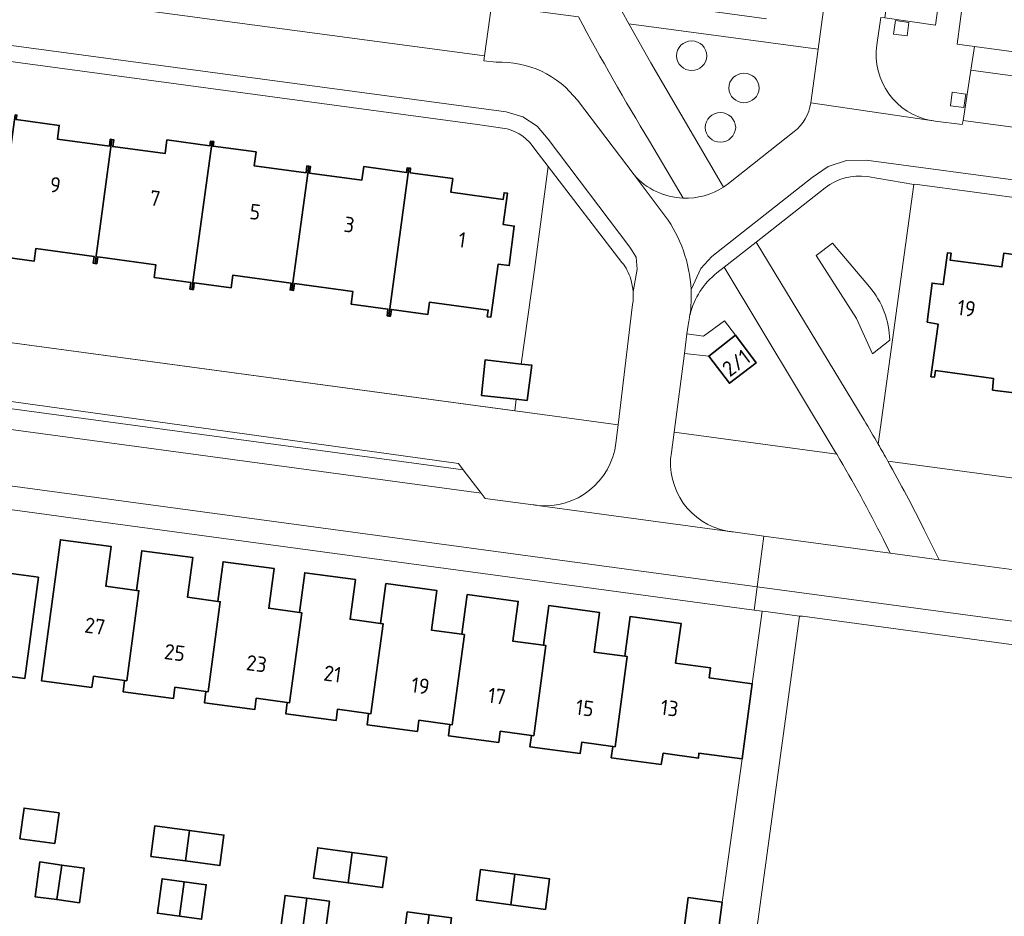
# Model space of a CAD drawing. Extents: x 150256 to 156914, y 461459 to 469481.
# Tile 568 of 656: x 154482 to 154569, y 467836 to 467914. Entities that reach past the tile are written whole.
import ezdxf
from ezdxf.enums import TextEntityAlignment as Align

# ---------------------------------------------------------------- set-up
doc = ezdxf.new("R2010")
doc.units = 0
doc.header["$LTSCALE"] = 0.75
for name, color, linetype, lineweight in [('B-RO-GR-BEPLANTING_CULTUUR_BODEMBEDEKKER-GV', 251, 'CONTINUOUS', 18), ('B-RO-GR-BEPLANTING_CULTUUR_HEESTERS-GV', 251, 'CONTINUOUS', 18), ('B-RO-GR-GROENVOORZIENING-GV', 251, 'CONTINUOUS', 18), ('B-RO-IE-TERREINAFSCHEIDING_KUNSTMATIG_HEKWERK-G', 251, 'IE-TERREINAFSCHEIDING-KUNSTMATIG', 18), ('B-RO-OG-BEBOUWING-GV', 6, 'CONTINUOUS', 35), ('B-RO-OG-BEBOUWING-T18', 1, 'CONTINUOUS', 18), ('B-RO-OG-TERREIN_CULTUURSCHEIDING-GV', 251, 'CONTINUOUS', 18), ('B-RO-VH-VERHARDING_BETONSTRAATSTEEN-GV', 251, 'CONTINUOUS', 18), ('B-RO-VH-VERHARDING_TEGEL-GV', 251, 'CONTINUOUS', 18)]:
    doc.layers.add(name, color=color, linetype=linetype, lineweight=lineweight)
doc.styles.add('NLCS-ISO-M200-T18', font='NLCS-ISO.ttf', dxfattribs={"height": 360})
doc.linetypes.add('IE-TERREINAFSCHEIDING-KUNSTMATIG', pattern='A,4,[82,NLCS.SHX,S=0.75,R=90,X=0,Y=0],4,-2', length=10)

msp = doc.modelspace()

# ---------------------------------------------------------------- linework, layer by layer
at = {"layer": 'B-RO-GR-BEPLANTING_CULTUUR_BODEMBEDEKKER-GV'}
for points in [[(154535.012, 467893.033), (154528.534, 467901.43), (154527.348, 467892.414), (154526.184, 467884.129), (154527.127, 467884.023), (154526.692, 467880.948), (154525.751, 467881.049)], [(154535.012, 467893.033), (154528.534, 467901.43), (154527.348, 467892.414), (154526.184, 467884.129), (154527.127, 467884.023), (154526.692, 467880.948), (154525.751, 467881.049)], [(154525.751, 467881.049), (154525.609, 467880.038), (154526.727, 467879.887), (154534.672, 467878.813), (154535.947, 467889.35)], [(154525.751, 467881.049), (154525.609, 467880.038), (154526.727, 467879.887), (154534.672, 467878.813), (154535.947, 467889.35)]]:
    msp.add_lwpolyline(points, dxfattribs=at)
for points in [[(154535.474, 467892.333, 0.05489), (154535.012, 467893.033)], [(154535.474, 467892.333, 0.05489), (154535.012, 467893.033)], [(154535.784, 467891.555, 0.05366), (154535.474, 467892.333)], [(154535.784, 467891.555, 0.05366), (154535.474, 467892.333)], [(154535.979, 467890.461, 0.052077), (154535.784, 467891.555)], [(154535.979, 467890.461, 0.052077), (154535.784, 467891.555)], [(154535.947, 467889.35, 0.052188), (154535.979, 467890.461)], [(154535.947, 467889.35, 0.052188), (154535.979, 467890.461)]]:
    msp.add_lwpolyline(points, format="xyb", dxfattribs=at)
at = {"layer": 'B-RO-GR-BEPLANTING_CULTUUR_HEESTERS-GV'}
for points in [[(154531.194, 467914.532), (154523.581, 467915.521), (154522.977, 467911.114), (154522.918, 467910.68), (154523.998, 467910.561)], [(154531.194, 467914.532), (154523.581, 467915.521), (154522.977, 467911.114), (154522.918, 467910.68), (154523.998, 467910.561)], [(154531.101, 467907.224), (154536.068, 467900.689)], [(154531.101, 467907.224), (154536.068, 467900.689)], [(154540.369, 467898.657), (154537.427, 467903.638)], [(154540.369, 467898.657), (154537.427, 467903.638)]]:
    msp.add_lwpolyline(points, dxfattribs=at)
for points in [[(154537.427, 467903.638, -0.012916), (154531.194, 467914.532)], [(154537.427, 467903.638, -0.012916), (154531.194, 467914.532)], [(154542.455, 467911.106, 0.980963), (154539.776, 467911.106)], [(154542.455, 467911.106, 0.980963), (154539.776, 467911.106)], [(154539.776, 467911.106, 0.952594), (154542.455, 467911.106)], [(154539.776, 467911.106, 0.952594), (154542.455, 467911.106)], [(154523.998, 467910.561, -0.245397), (154531.101, 467907.224)], [(154523.998, 467910.561, -0.245397), (154531.101, 467907.224)], [(154547.04, 467908.285, 0.980963), (154544.361, 467908.285)], [(154547.04, 467908.285, 0.980963), (154544.361, 467908.285)], [(154544.361, 467908.285, 0.952594), (154547.04, 467908.285)], [(154544.361, 467908.285, 0.952594), (154547.04, 467908.285)], [(154544.972, 467904.835, 0.98171), (154542.293, 467904.835)], [(154544.972, 467904.835, 0.98171), (154542.293, 467904.835)], [(154542.293, 467904.835, 0.951848), (154544.972, 467904.835)], [(154542.293, 467904.835, 0.951848), (154544.972, 467904.835)], [(154536.068, 467900.689, 0.206035), (154540.369, 467898.657)], [(154536.068, 467900.689, 0.206035), (154540.369, 467898.657)]]:
    msp.add_lwpolyline(points, format="xyb", dxfattribs=at)
at = {"layer": 'B-RO-GR-GROENVOORZIENING-GV'}
for points in [[(154558.804, 467913.017), (154559.993, 467912.855), (154560.153, 467914.046), (154558.964, 467914.205)], [(154558.804, 467913.017), (154559.993, 467912.855), (154560.153, 467914.046), (154558.964, 467914.205)], [(154563.783, 467906.743), (154564.972, 467906.581), (154565.132, 467907.772), (154563.943, 467907.931)], [(154563.783, 467906.743), (154564.972, 467906.581), (154565.132, 467907.772), (154563.943, 467907.931)]]:
    msp.add_lwpolyline(points, close=True, dxfattribs=at)
at = {"layer": 'B-RO-IE-TERREINAFSCHEIDING_KUNSTMATIG_HEKWERK-G'}
for points in [[(154560.582, 467899.85), (154557.46, 467877.113)], [(154560.582, 467899.85), (154557.46, 467877.113)], [(154449.585, 467890.313), (154526.727, 467879.887)], [(154449.585, 467890.313), (154526.727, 467879.887)]]:
    msp.add_lwpolyline(points, dxfattribs=at)
at = {"layer": 'B-RO-OG-BEBOUWING-GV'}
for points in [[(154481.851, 467905.949), (154480.053, 467892.996), (154480.207, 467892.975), (154480.287, 467893.569), (154483.498, 467893.136), (154483.647, 467894.236), (154488.77, 467893.544), (154488.689, 467892.949), (154488.841, 467892.929), (154490.329, 467903.786), (154490.18, 467903.806), (154490.1, 467903.211), (154485.541, 467903.827), (154485.703, 467905.026), (154481.947, 467905.533), (154482.001, 467905.929)], [(154481.851, 467905.949), (154480.053, 467892.996), (154480.207, 467892.975), (154480.287, 467893.569), (154483.498, 467893.136), (154483.647, 467894.236), (154488.77, 467893.544), (154488.689, 467892.949), (154488.841, 467892.929), (154490.329, 467903.786), (154490.18, 467903.806), (154490.1, 467903.211), (154485.541, 467903.827), (154485.703, 467905.026), (154481.947, 467905.533), (154482.001, 467905.929)], [(154497.311, 467890.665), (154499.094, 467903.621), (154498.946, 467903.641), (154498.893, 467903.245), (154495.147, 467903.751), (154494.985, 467902.551), (154490.397, 467903.171), (154490.478, 467903.766), (154490.329, 467903.786), (154488.841, 467892.929), (154488.996, 467892.908), (154489.077, 467893.504), (154494.181, 467892.813), (154494.032, 467891.713), (154497.243, 467891.28), (154497.162, 467890.685)], [(154497.311, 467890.665), (154499.094, 467903.621), (154498.946, 467903.641), (154498.893, 467903.245), (154495.147, 467903.751), (154494.985, 467902.551), (154490.397, 467903.171), (154490.478, 467903.766), (154490.329, 467903.786), (154488.841, 467892.929), (154488.996, 467892.908), (154489.077, 467893.504), (154494.181, 467892.813), (154494.032, 467891.713), (154497.243, 467891.28), (154497.162, 467890.685)], [(154506.085, 467890.599), (154507.562, 467901.458), (154507.413, 467901.479), (154507.333, 467900.884), (154502.784, 467901.498), (154502.946, 467902.697), (154499.19, 467903.206), (154499.243, 467903.601), (154499.094, 467903.621), (154497.311, 467890.665), (154497.459, 467890.645), (154497.54, 467891.24), (154500.761, 467890.804), (154500.909, 467891.905), (154506.013, 467891.215), (154505.933, 467890.62)], [(154506.085, 467890.599), (154507.562, 467901.458), (154507.413, 467901.479), (154507.333, 467900.884), (154502.784, 467901.498), (154502.946, 467902.697), (154499.19, 467903.206), (154499.243, 467903.601), (154499.094, 467903.621), (154497.311, 467890.665), (154497.459, 467890.645), (154497.54, 467891.24), (154500.761, 467890.804), (154500.909, 467891.905), (154506.013, 467891.215), (154505.933, 467890.62)], [(154507.562, 467901.458), (154506.085, 467890.599), (154506.24, 467890.578), (154506.32, 467891.174), (154511.424, 467890.484), (154511.276, 467889.385), (154514.506, 467888.947), (154514.426, 467888.353), (154514.575, 467888.333), (154516.347, 467901.291), (154516.199, 467901.311), (154516.146, 467900.915), (154512.38, 467901.423), (154512.218, 467900.224), (154507.63, 467900.844), (154507.71, 467901.438)], [(154507.562, 467901.458), (154506.085, 467890.599), (154506.24, 467890.578), (154506.32, 467891.174), (154511.424, 467890.484), (154511.276, 467889.385), (154514.506, 467888.947), (154514.426, 467888.353), (154514.575, 467888.333), (154516.347, 467901.291), (154516.199, 467901.311), (154516.146, 467900.915), (154512.38, 467901.423), (154512.218, 467900.224), (154507.63, 467900.844), (154507.71, 467901.438)], [(154514.575, 467888.333), (154514.723, 467888.313), (154514.804, 467888.909), (154518.008, 467888.478), (154518.16, 467889.557), (154523.293, 467888.856), (154523.211, 467888.272), (154523.508, 467888.23), (154524.159, 467892.862), (154525.13, 467892.745), (154525.578, 467896.207), (154524.604, 467896.341), (154524.972, 467899.091), (154524.675, 467899.131), (154524.595, 467898.536), (154520.018, 467899.176), (154520.179, 467900.371), (154516.443, 467900.875), (154516.496, 467901.271), (154516.347, 467901.291)], [(154514.575, 467888.333), (154514.723, 467888.313), (154514.804, 467888.909), (154518.008, 467888.478), (154518.16, 467889.557), (154523.293, 467888.856), (154523.211, 467888.272), (154523.508, 467888.23), (154524.159, 467892.862), (154525.13, 467892.745), (154525.578, 467896.207), (154524.604, 467896.341), (154524.972, 467899.091), (154524.675, 467899.131), (154524.595, 467898.536), (154520.018, 467899.176), (154520.179, 467900.371), (154516.443, 467900.875), (154516.496, 467901.271), (154516.347, 467901.291)], [(154570.802, 467881.422), (154571.8, 467888.849), (154572.399, 467893.302), (154568.455, 467893.832), (154568.298, 467892.626), (154563.762, 467893.236), (154563.842, 467893.831), (154563.535, 467893.872), (154563.162, 467891.091), (154562.174, 467891.223), (154561.76, 467887.796), (154562.699, 467887.629), (154562.08, 467883.008), (154562.387, 467882.967), (154562.465, 467883.549), (154567.554, 467882.867), (154567.481, 467881.853)], [(154570.802, 467881.422), (154571.8, 467888.849), (154572.399, 467893.302), (154568.455, 467893.832), (154568.298, 467892.626), (154563.762, 467893.236), (154563.842, 467893.831), (154563.535, 467893.872), (154563.162, 467891.091), (154562.174, 467891.223), (154561.76, 467887.796), (154562.699, 467887.629), (154562.08, 467883.008), (154562.387, 467882.967), (154562.465, 467883.549), (154567.554, 467882.867), (154567.481, 467881.853)], [(154544.971, 467886.651), (154542.614, 467884.805), (154544.419, 467882.447), (154546.765, 467884.22)], [(154544.971, 467886.651), (154542.614, 467884.805), (154544.419, 467882.447), (154546.765, 467884.22)], [(154525.751, 467881.049), (154526.692, 467880.948), (154527.127, 467884.023), (154526.184, 467884.129), (154523.019, 467884.483), (154522.694, 467881.375)], [(154525.751, 467881.049), (154526.692, 467880.948), (154527.127, 467884.023), (154526.184, 467884.129), (154523.019, 467884.483), (154522.694, 467881.375)], [(154483.88, 467865.462), (154480.818, 467865.875), (154481.287, 467869.352), (154476.034, 467870.06), (154476.071, 467867.006), (154476.272, 467867.008), (154476.387, 467858.405), (154478.893, 467858.06), (154478.767, 467857.127), (154482.686, 467856.598)], [(154483.88, 467865.462), (154480.818, 467865.875), (154481.287, 467869.352), (154476.034, 467870.06), (154476.071, 467867.006), (154476.272, 467867.008), (154476.387, 467858.405), (154478.893, 467858.06), (154478.767, 467857.127), (154482.686, 467856.598)], [(154492.472, 467864.303), (154489.797, 467864.664), (154490.266, 467868.142), (154485.816, 467868.742), (154484.152, 467856.399), (154488.562, 467855.804), (154488.694, 467856.785), (154491.429, 467856.416), (154491.627, 467856.389), (154492.69, 467864.274)], [(154492.472, 467864.303), (154489.797, 467864.664), (154490.266, 467868.142), (154485.816, 467868.742), (154484.152, 467856.399), (154488.562, 467855.804), (154488.694, 467856.785), (154491.429, 467856.416), (154491.627, 467856.389), (154492.69, 467864.274)], [(154499.598, 467863.343), (154496.952, 467863.7), (154497.421, 467867.177), (154492.941, 467867.781), (154492.472, 467864.303), (154492.69, 467864.274), (154491.627, 467856.389), (154491.429, 467856.416), (154491.297, 467855.435), (154495.707, 467854.839), (154495.839, 467855.82), (154498.555, 467855.453), (154498.753, 467855.426), (154499.816, 467863.314)], [(154499.598, 467863.343), (154496.952, 467863.7), (154497.421, 467867.177), (154492.941, 467867.781), (154492.472, 467864.303), (154492.69, 467864.274), (154491.627, 467856.389), (154491.429, 467856.416), (154491.297, 467855.435), (154495.707, 467854.839), (154495.839, 467855.82), (154498.555, 467855.453), (154498.753, 467855.426), (154499.816, 467863.314)], [(154505.69, 467854.489), (154505.889, 467854.462), (154506.959, 467862.351), (154506.743, 467862.38), (154504.058, 467862.742), (154504.528, 467866.219), (154500.067, 467866.82), (154499.598, 467863.343), (154499.816, 467863.314), (154498.753, 467855.426), (154498.555, 467855.453), (154498.423, 467854.472), (154502.833, 467853.876), (154502.965, 467854.857)], [(154505.69, 467854.489), (154505.889, 467854.462), (154506.959, 467862.351), (154506.743, 467862.38), (154504.058, 467862.742), (154504.528, 467866.219), (154500.067, 467866.82), (154499.598, 467863.343), (154499.816, 467863.314), (154498.753, 467855.426), (154498.555, 467855.453), (154498.423, 467854.472), (154502.833, 467853.876), (154502.965, 467854.857)], [(154506.743, 467862.38), (154506.959, 467862.351), (154505.889, 467854.462), (154505.69, 467854.489), (154505.558, 467853.508), (154509.968, 467852.913), (154510.1, 467853.894), (154512.815, 467853.527), (154513.013, 467853.5), (154514.077, 467861.392), (154513.859, 467861.421), (154511.193, 467861.78), (154511.662, 467865.257), (154507.212, 467865.857)], [(154506.743, 467862.38), (154506.959, 467862.351), (154505.889, 467854.462), (154505.69, 467854.489), (154505.558, 467853.508), (154509.968, 467852.913), (154510.1, 467853.894), (154512.815, 467853.527), (154513.013, 467853.5), (154514.077, 467861.392), (154513.859, 467861.421), (154511.193, 467861.78), (154511.662, 467865.257), (154507.212, 467865.857)], [(154519.941, 467852.564), (154520.138, 467852.537), (154521.202, 467860.432), (154520.984, 467860.461), (154518.328, 467860.819), (154518.797, 467864.295), (154514.328, 467864.898), (154513.859, 467861.421), (154514.077, 467861.392), (154513.013, 467853.5), (154512.815, 467853.527), (154512.683, 467852.546), (154517.093, 467851.95), (154517.225, 467852.931)], [(154519.941, 467852.564), (154520.138, 467852.537), (154521.202, 467860.432), (154520.984, 467860.461), (154518.328, 467860.819), (154518.797, 467864.295), (154514.328, 467864.898), (154513.859, 467861.421), (154514.077, 467861.392), (154513.013, 467853.5), (154512.815, 467853.527), (154512.683, 467852.546), (154517.093, 467851.95), (154517.225, 467852.931)], [(154520.984, 467860.461), (154521.202, 467860.432), (154520.138, 467852.537), (154519.941, 467852.564), (154519.808, 467851.583), (154524.219, 467850.988), (154524.351, 467851.969), (154527.076, 467851.6), (154527.275, 467851.573), (154528.345, 467859.469), (154528.13, 467859.498), (154525.454, 467859.858), (154525.924, 467863.336), (154521.453, 467863.938)], [(154520.984, 467860.461), (154521.202, 467860.432), (154520.138, 467852.537), (154519.941, 467852.564), (154519.808, 467851.583), (154524.219, 467850.988), (154524.351, 467851.969), (154527.076, 467851.6), (154527.275, 467851.573), (154528.345, 467859.469), (154528.13, 467859.498), (154525.454, 467859.858), (154525.924, 467863.336), (154521.453, 467863.938)], [(154534.201, 467850.637), (154534.4, 467850.61), (154535.47, 467858.509), (154535.256, 467858.538), (154532.57, 467858.9), (154533.039, 467862.379), (154528.599, 467862.976), (154528.13, 467859.498), (154528.345, 467859.469), (154527.275, 467851.573), (154527.076, 467851.6), (154526.944, 467850.62), (154531.355, 467850.024), (154531.486, 467851.005)], [(154534.201, 467850.637), (154534.4, 467850.61), (154535.47, 467858.509), (154535.256, 467858.538), (154532.57, 467858.9), (154533.039, 467862.379), (154528.599, 467862.976), (154528.13, 467859.498), (154528.345, 467859.469), (154527.275, 467851.573), (154527.076, 467851.6), (154526.944, 467850.62), (154531.355, 467850.024), (154531.486, 467851.005)], [(154535.256, 467858.538), (154535.47, 467858.509), (154534.4, 467850.61), (154534.201, 467850.637), (154534.069, 467849.657), (154538.452, 467849.065), (154538.616, 467850.041), (154541.728, 467849.624), (154541.746, 467850.064), (154545.528, 467849.545), (154546.431, 467856.133), (154542.649, 467856.652), (154542.767, 467857.524), (154539.714, 467857.937), (154540.184, 467861.416), (154535.725, 467862.017)], [(154535.256, 467858.538), (154535.47, 467858.509), (154534.4, 467850.61), (154534.201, 467850.637), (154534.069, 467849.657), (154538.452, 467849.065), (154538.616, 467850.041), (154541.728, 467849.624), (154541.746, 467850.064), (154545.528, 467849.545), (154546.431, 467856.133), (154542.649, 467856.652), (154542.767, 467857.524), (154539.714, 467857.937), (154540.184, 467861.416), (154535.725, 467862.017)], [(154482.247, 467842.565), (154485.309, 467842.153), (154485.688, 467844.826), (154482.626, 467845.238)], [(154482.247, 467842.565), (154485.309, 467842.153), (154485.688, 467844.826), (154482.626, 467845.238)], [(154496.757, 467840.611), (154497.117, 467843.287), (154494.094, 467843.694), (154493.733, 467841.018)], [(154496.757, 467840.611), (154497.117, 467843.287), (154494.094, 467843.694), (154493.733, 467841.018)], [(154496.757, 467840.611), (154499.778, 467840.204), (154500.139, 467842.88), (154497.117, 467843.287)], [(154496.757, 467840.611), (154499.778, 467840.204), (154500.139, 467842.88), (154497.117, 467843.287)], [(154511.377, 467841.366), (154508.355, 467841.773), (154507.994, 467839.097), (154511.031, 467838.688)], [(154511.377, 467841.366), (154508.355, 467841.773), (154507.994, 467839.097), (154511.031, 467838.688)], [(154511.031, 467838.688), (154514.04, 467838.283), (154514.401, 467840.959), (154511.377, 467841.366)], [(154511.031, 467838.688), (154514.04, 467838.283), (154514.401, 467840.959), (154511.377, 467841.366)], [(154485.496, 467837.226), (154485.932, 467840.253), (154483.996, 467840.522), (154483.584, 467837.484)], [(154485.496, 467837.226), (154485.932, 467840.253), (154483.996, 467840.522), (154483.584, 467837.484)], [(154485.932, 467840.253), (154485.496, 467837.226), (154487.469, 467836.959), (154487.877, 467839.982)], [(154485.932, 467840.253), (154485.496, 467837.226), (154487.469, 467836.959), (154487.877, 467839.982)], [(154496.651, 467838.797), (154494.715, 467839.059), (154494.307, 467836.036), (154496.248, 467835.774)], [(154496.651, 467838.797), (154494.715, 467839.059), (154494.307, 467836.036), (154496.248, 467835.774)], [(154525.268, 467836.772), (154525.631, 467839.447), (154522.617, 467839.853), (154522.256, 467837.177)], [(154525.268, 467836.772), (154525.631, 467839.447), (154522.617, 467839.853), (154522.256, 467837.177)], [(154525.631, 467839.447), (154525.268, 467836.772), (154528.302, 467836.363), (154528.663, 467839.039)], [(154525.631, 467839.447), (154525.268, 467836.772), (154528.302, 467836.363), (154528.663, 467839.039)], [(154496.651, 467838.797), (154496.248, 467835.774), (154498.182, 467835.512), (154498.59, 467838.535)], [(154496.651, 467838.797), (154496.248, 467835.774), (154498.182, 467835.512), (154498.59, 467838.535)], [(154506.991, 467834.322), (154507.399, 467837.345), (154505.497, 467837.602), (154505.089, 467834.579)], [(154506.991, 467834.322), (154507.399, 467837.345), (154505.497, 467837.602), (154505.089, 467834.579)], [(154507.399, 467837.345), (154506.991, 467834.322), (154508.964, 467834.056), (154509.372, 467837.079)], [(154507.399, 467837.345), (154506.991, 467834.322), (154508.964, 467834.056), (154509.372, 467837.079)], [(154543.784, 467837.002), (154540.801, 467837.404), (154540.451, 467834.727), (154543.434, 467834.325)], [(154543.784, 467837.002), (154540.801, 467837.404), (154540.451, 467834.727), (154543.434, 467834.325)], [(154518.114, 467835.898), (154516.2, 467836.157), (154515.792, 467833.134), (154517.698, 467832.876)], [(154518.114, 467835.898), (154516.2, 467836.157), (154515.792, 467833.134), (154517.698, 467832.876)], [(154517.698, 467832.876), (154519.676, 467832.609), (154520.084, 467835.632), (154518.114, 467835.898)], [(154517.698, 467832.876), (154519.676, 467832.609), (154520.084, 467835.632), (154518.114, 467835.898)]]:
    msp.add_lwpolyline(points, close=True, dxfattribs=at)
at = {"layer": 'B-RO-OG-TERREIN_CULTUURSCHEIDING-GV'}
for points in [[(154535.611, 467913.915), (154537.552, 467910.503), (154543.897, 467899.622)], [(154551.547, 467907), (154552.186, 467911.714), (154535.611, 467913.915)], [(154535.611, 467913.915), (154537.552, 467910.503), (154543.897, 467899.622)], [(154551.547, 467907), (154552.186, 467911.714), (154535.611, 467913.915)], [(154544.346, 467899.945), (154550.1, 467904.494)], [(154544.346, 467899.945), (154550.1, 467904.494)], [(154560.582, 467899.85), (154556.478, 467900.547)], [(154560.582, 467899.85), (154556.478, 467900.547)], [(154552.825, 467899.568), (154546.771, 467894.812), (154556.224, 467879.211)], [(154552.825, 467899.568), (154546.771, 467894.812), (154556.224, 467879.211)], [(154557.46, 467877.113), (154560.582, 467899.85)], [(154557.46, 467877.113), (154560.582, 467899.85)], [(154558.476, 467886.205), (154556.961, 467885.023), (154555.545, 467888.111), (154552.023, 467893.618), (154553.447, 467894.725), (154556.699, 467890.883)], [(154556.699, 467890.883), (154553.447, 467894.725), (154552.023, 467893.618), (154555.545, 467888.111), (154556.961, 467885.023), (154558.476, 467886.205)], [(154558.476, 467886.205), (154556.961, 467885.023), (154555.545, 467888.111), (154552.023, 467893.618), (154553.447, 467894.725), (154556.699, 467890.883)], [(154556.699, 467890.883), (154553.447, 467894.725), (154552.023, 467893.618), (154555.545, 467888.111), (154556.961, 467885.023), (154558.476, 467886.205)], [(154540.807, 467887.543), (154540.707, 467886.781), (154542.147, 467886.579), (154543.999, 467887.911), (154544.971, 467886.651), (154546.765, 467884.22), (154544.419, 467882.447), (154542.614, 467884.805), (154540.478, 467885.043), (154539.57, 467878.148), (154553.823, 467876.227), (154553.693, 467876.444), (154543.955, 467892.6)], [(154540.807, 467887.543), (154540.707, 467886.781), (154542.147, 467886.579), (154543.999, 467887.911), (154544.971, 467886.651), (154546.765, 467884.22), (154544.419, 467882.447), (154542.614, 467884.805), (154540.478, 467885.043), (154539.57, 467878.148), (154553.823, 467876.227), (154553.693, 467876.444), (154543.955, 467892.6)], [(154543.955, 467892.6), (154543.324, 467892.104)], [(154543.955, 467892.6), (154543.324, 467892.104)], [(154534.478, 467877.211), (154534.672, 467878.813), (154526.727, 467879.887), (154525.609, 467880.038), (154449.585, 467890.313), (154457.604, 467881.177), (154465.256, 467880.142), (154465.636, 467880.091), (154466.125, 467880.466), (154468.153, 467882.021), (154469.015, 467882.582), (154520.68, 467875.421), (154521.109, 467874.863)], [(154534.478, 467877.211), (154534.672, 467878.813), (154526.727, 467879.887), (154525.609, 467880.038), (154449.585, 467890.313), (154457.604, 467881.177), (154465.256, 467880.142), (154465.636, 467880.091), (154466.125, 467880.466), (154468.153, 467882.021), (154469.015, 467882.582), (154520.68, 467875.421), (154521.109, 467874.863)], [(154540.974, 467888.47), (154540.967, 467888.428), (154540.94, 467888.27), (154540.936, 467888.243), (154540.931, 467888.217), (154540.927, 467888.19)], [(154540.974, 467888.47), (154540.967, 467888.428), (154540.94, 467888.27), (154540.936, 467888.243), (154540.931, 467888.217), (154540.927, 467888.19)], [(154553.823, 467876.227), (154539.57, 467878.148), (154539.339, 467876.394)], [(154553.823, 467876.227), (154539.57, 467878.148), (154539.339, 467876.394)], [(154655.889, 467860.376), (154656.196, 467862.621), (154655.781, 467862.68), (154651.365, 467863.31), (154650.696, 467863.396), (154650.623, 467863.178), (154558.309, 467875.622)], [(154655.889, 467860.376), (154656.196, 467862.621), (154655.781, 467862.68), (154651.365, 467863.31), (154650.696, 467863.396), (154650.623, 467863.178), (154558.309, 467875.622)], [(154521.109, 467874.863), (154522.675, 467872.825), (154523.028, 467872.365), (154527.217, 467871.805)], [(154521.109, 467874.863), (154522.675, 467872.825), (154523.028, 467872.365), (154527.217, 467871.805)], [(154544.226, 467869.498), (154544.291, 467869.489)], [(154544.226, 467869.498), (154544.291, 467869.489)], [(154544.764, 467869.423), (154547.433, 467869.062), (154558.505, 467867.567), (154557.889, 467868.819)], [(154544.764, 467869.423), (154547.433, 467869.062), (154558.505, 467867.567), (154557.889, 467868.819)], [(154561.498, 467869.609), (154562.788, 467866.989), (154570.699, 467865.921)], [(154561.498, 467869.609), (154562.788, 467866.989), (154570.699, 467865.921)]]:
    msp.add_lwpolyline(points, dxfattribs=at)
for points in [[(154539.776, 467911.106, -0.980963), (154542.455, 467911.106)], [(154539.776, 467911.106, -0.980963), (154542.455, 467911.106)], [(154542.455, 467911.106, -0.952594), (154539.776, 467911.106)], [(154542.455, 467911.106, -0.952594), (154539.776, 467911.106)], [(154544.361, 467908.285, -0.980963), (154547.04, 467908.285)], [(154544.361, 467908.285, -0.980963), (154547.04, 467908.285)], [(154547.04, 467908.285, -0.952594), (154544.361, 467908.285)], [(154547.04, 467908.285, -0.952594), (154544.361, 467908.285)], [(154550.1, 467904.494, 0.197557), (154551.547, 467907)], [(154550.1, 467904.494, 0.197557), (154551.547, 467907)], [(154542.293, 467904.835, -0.98171), (154544.972, 467904.835)], [(154542.293, 467904.835, -0.98171), (154544.972, 467904.835)], [(154544.972, 467904.835, -0.951848), (154542.293, 467904.835)], [(154544.972, 467904.835, -0.951848), (154542.293, 467904.835)], [(154556.478, 467900.547, 0.205055), (154552.825, 467899.568)], [(154556.478, 467900.547, 0.205055), (154552.825, 467899.568)], [(154543.897, 467899.622, 0.023535), (154544.346, 467899.945)], [(154543.897, 467899.622, 0.023535), (154544.346, 467899.945)], [(154543.324, 467892.104, 0.167161), (154540.974, 467888.47)], [(154543.324, 467892.104, 0.167161), (154540.974, 467888.47)], [(154556.699, 467890.883, -0.171581), (154558.476, 467886.205)], [(154558.476, 467886.205, 0.171581), (154556.699, 467890.883)], [(154556.699, 467890.883, -0.171581), (154558.476, 467886.205)], [(154558.476, 467886.205, 0.171581), (154556.699, 467890.883)], [(154540.927, 467888.19, -0.012231), (154540.807, 467887.543)], [(154540.927, 467888.19, -0.012231), (154540.807, 467887.543)], [(154556.224, 467879.211, -0.004789), (154557.46, 467877.113)], [(154556.224, 467879.211, -0.004789), (154557.46, 467877.113)], [(154527.617, 467871.749, 0.410058), (154534.478, 467877.211)], [(154527.617, 467871.749, 0.410058), (154534.478, 467877.211)], [(154539.339, 467876.394, 0.405917), (154544.226, 467869.498)], [(154539.339, 467876.394, 0.405917), (154544.226, 467869.498)], [(154557.889, 467868.819, 0.019172), (154553.823, 467876.227)], [(154557.889, 467868.819, 0.019172), (154553.823, 467876.227)], [(154558.309, 467875.622, -0.01216), (154561.498, 467869.609)], [(154558.309, 467875.622, -0.01216), (154561.498, 467869.609)], [(154527.217, 467871.805, 0.016774), (154527.617, 467871.749)], [(154527.217, 467871.805, 0.016774), (154527.617, 467871.749)], [(154544.291, 467869.489, 0.025175), (154544.764, 467869.423)], [(154544.291, 467869.489, 0.025175), (154544.764, 467869.423)]]:
    msp.add_lwpolyline(points, format="xyb", dxfattribs=at)
at = {"layer": 'B-RO-VH-VERHARDING_BETONSTRAATSTEEN-GV'}
for points in [[(154547.677, 467914.359), (154540.379, 467915.354), (154536.611, 467915.867), (154534.394, 467916.17), (154535.611, 467913.915), (154552.186, 467911.714), (154554.677, 467930.102), (154555.781, 467938.253), (154562.267, 467986.133), (154563.282, 467993.631), (154564.145, 468000), (154566.564, 468017.962)], [(154547.677, 467914.359), (154540.379, 467915.354), (154536.611, 467915.867), (154534.394, 467916.17), (154535.611, 467913.915), (154552.186, 467911.714), (154554.677, 467930.102), (154555.781, 467938.253), (154562.267, 467986.133), (154563.282, 467993.631), (154564.145, 468000), (154566.564, 468017.962)], [(154562.113, 467905.449), (154562.145, 467905.443), (154562.439, 467905.399), (154564.824, 467905.1), (154564.91, 467905.457), (154565.572, 467909.868), (154565.883, 467911.946), (154564.379, 467912.152), (154564.917, 467916.131), (154566.222, 467925.785), (154566.875, 467930.626), (154567.039, 467931.841), (154574.585, 467987.767), (154574.743, 467988.954), (154575.808, 467996.849), (154576.234, 468000), (154577.102, 468006.41), (154577.368, 468008.382), (154577.647, 468010.462), (154576.663, 468010.595)], [(154562.113, 467905.449), (154562.145, 467905.443), (154562.439, 467905.399), (154564.824, 467905.1), (154564.91, 467905.457), (154565.572, 467909.868), (154565.883, 467911.946), (154564.379, 467912.152), (154564.917, 467916.131), (154566.222, 467925.785), (154566.875, 467930.626), (154567.039, 467931.841), (154574.585, 467987.767), (154574.743, 467988.954), (154575.808, 467996.849), (154576.234, 468000), (154577.102, 468006.41), (154577.368, 468008.382), (154577.647, 468010.462), (154576.663, 468010.595)], [(154454.398, 467926.911), (154456.492, 467942.417), (154451.527, 467943.071), (154449.767, 467929.957), (154449.762, 467929.924), (154449.452, 467927.595), (154448.735, 467922.229), (154448.526, 467920.747), (154447.935, 467916.556), (154524.861, 467906.2), (154526.31, 467905.782), (154527.576, 467904.96), (154528.554, 467903.809), (154535.705, 467894.368), (154536.265, 467893.488), (154536.345, 467892.448), (154535.979, 467890.461)], [(154454.398, 467926.911), (154456.492, 467942.417), (154451.527, 467943.071), (154449.767, 467929.957), (154449.762, 467929.924), (154449.452, 467927.595), (154448.735, 467922.229), (154448.526, 467920.747), (154447.935, 467916.556), (154524.861, 467906.2), (154526.31, 467905.782), (154527.576, 467904.96), (154528.554, 467903.809), (154535.705, 467894.368), (154536.265, 467893.488), (154536.345, 467892.448), (154535.979, 467890.461)], [(154560.345, 467931.233), (154564.78, 467930.604), (154562.474, 467913.8), (154558.047, 467914.437), (154557.678, 467914.478), (154557.336, 467912.07)], [(154560.345, 467931.233), (154564.78, 467930.604), (154562.474, 467913.8), (154558.047, 467914.437), (154557.678, 467914.478), (154557.336, 467912.07)], [(154560.092, 467929.369), (154554.677, 467930.102), (154552.186, 467911.714), (154551.547, 467907), (154562.113, 467905.449)], [(154560.092, 467929.369), (154554.677, 467930.102), (154552.186, 467911.714), (154551.547, 467907), (154562.113, 467905.449)], [(154557.336, 467912.07), (154557.678, 467914.478), (154558.047, 467914.437), (154560.092, 467929.369)], [(154557.336, 467912.07), (154557.678, 467914.478), (154558.047, 467914.437), (154560.092, 467929.369)], [(154523.998, 467910.561), (154522.918, 467910.68), (154522.977, 467911.114), (154459.709, 467919.591), (154459.658, 467919.192)], [(154523.998, 467910.561), (154522.918, 467910.68), (154522.977, 467911.114), (154459.709, 467919.591), (154459.658, 467919.192)], [(154535.979, 467890.461), (154536.345, 467892.448), (154536.265, 467893.488), (154535.705, 467894.368), (154528.554, 467903.809), (154527.576, 467904.96), (154526.31, 467905.782), (154524.861, 467906.2), (154447.935, 467916.556), (154447.736, 467915.149), (154448.718, 467915.023), (154522.343, 467905.113), (154524.941, 467904.726)], [(154535.979, 467890.461), (154536.345, 467892.448), (154536.265, 467893.488), (154535.705, 467894.368), (154528.554, 467903.809), (154527.576, 467904.96), (154526.31, 467905.782), (154524.861, 467906.2), (154447.935, 467916.556), (154447.736, 467915.149), (154448.718, 467915.023), (154522.343, 467905.113), (154524.941, 467904.726)], [(154538.809, 467897.084), (154536.068, 467900.689), (154531.101, 467907.224)], [(154538.809, 467897.084), (154536.068, 467900.689), (154531.101, 467907.224)], [(154541.059, 467890.669), (154541.923, 467892.484), (154542.883, 467893.555), (154551.661, 467900.453), (154553.061, 467901.422), (154554.687, 467901.946), (154556.394, 467901.973), (154599.603, 467896.191), (154600.172, 467900.146), (154599.538, 467900.232), (154599.606, 467900.752), (154577.772, 467903.729), (154564.91, 467905.457), (154564.824, 467905.1), (154562.439, 467905.399), (154562.145, 467905.443), (154562.113, 467905.449), (154551.547, 467907)], [(154541.059, 467890.669), (154541.923, 467892.484), (154542.883, 467893.555), (154551.661, 467900.453), (154553.061, 467901.422), (154554.687, 467901.946), (154556.394, 467901.973), (154599.603, 467896.191), (154600.172, 467900.146), (154599.538, 467900.232), (154599.606, 467900.752), (154577.772, 467903.729), (154564.91, 467905.457), (154564.824, 467905.1), (154562.439, 467905.399), (154562.145, 467905.443), (154562.113, 467905.449), (154551.547, 467907)], [(154550.1, 467904.494), (154544.346, 467899.945)], [(154550.1, 467904.494), (154544.346, 467899.945)], [(154527.362, 467902.949), (154528.534, 467901.43), (154535.012, 467893.033)], [(154527.362, 467902.949), (154528.534, 467901.43), (154535.012, 467893.033)], [(154658.664, 467880.896), (154658.861, 467881.755), (154658.812, 467883.697), (154658.172, 467885.537), (154657.007, 467887.093), (154655.425, 467888.222), (154653.572, 467888.813), (154615.243, 467894.071), (154608.003, 467895.066), (154599.603, 467896.191), (154556.394, 467901.973), (154554.687, 467901.946), (154553.061, 467901.422), (154551.661, 467900.453), (154542.883, 467893.555), (154541.923, 467892.484), (154541.059, 467890.669)], [(154658.664, 467880.896), (154658.861, 467881.755), (154658.812, 467883.697), (154658.172, 467885.537), (154657.007, 467887.093), (154655.425, 467888.222), (154653.572, 467888.813), (154615.243, 467894.071), (154608.003, 467895.066), (154599.603, 467896.191), (154556.394, 467901.973), (154554.687, 467901.946), (154553.061, 467901.422), (154551.661, 467900.453), (154542.883, 467893.555), (154541.923, 467892.484), (154541.059, 467890.669)], [(154536.068, 467900.689), (154538.809, 467897.084)], [(154536.068, 467900.689), (154538.809, 467897.084)], [(154556.478, 467900.547), (154560.582, 467899.85)], [(154556.478, 467900.547), (154560.582, 467899.85)], [(154543.324, 467892.104), (154543.955, 467892.6), (154546.771, 467894.812), (154552.825, 467899.568)], [(154543.324, 467892.104), (154543.955, 467892.6), (154546.771, 467894.812), (154552.825, 467899.568)], [(154560.582, 467899.85), (154560.676, 467899.873), (154607.718, 467893.579), (154653.404, 467887.477)], [(154560.582, 467899.85), (154560.676, 467899.873), (154607.718, 467893.579), (154653.404, 467887.477)], [(154535.947, 467889.35), (154534.672, 467878.813), (154534.478, 467877.211)], [(154535.947, 467889.35), (154534.672, 467878.813), (154534.478, 467877.211)], [(154540.927, 467888.19), (154540.931, 467888.217), (154540.936, 467888.243), (154540.94, 467888.27), (154540.967, 467888.428)], [(154540.927, 467888.19), (154540.931, 467888.217), (154540.936, 467888.243), (154540.94, 467888.27), (154540.967, 467888.428)], [(154540.967, 467888.428), (154540.974, 467888.47)], [(154540.967, 467888.428), (154540.974, 467888.47)], [(154539.339, 467876.394), (154539.57, 467878.148), (154540.478, 467885.043), (154540.707, 467886.781), (154540.807, 467887.543)], [(154539.339, 467876.394), (154539.57, 467878.148), (154540.478, 467885.043), (154540.707, 467886.781), (154540.807, 467887.543)], [(154527.217, 467871.805), (154523.028, 467872.365), (154522.675, 467872.825), (154466.125, 467880.466), (154465.636, 467880.091), (154465.256, 467880.142), (154464.652, 467875.735)], [(154527.217, 467871.805), (154523.028, 467872.365), (154522.675, 467872.825), (154466.125, 467880.466), (154465.636, 467880.091), (154465.256, 467880.142), (154464.652, 467875.735)], [(154464.652, 467875.735), (154464.971, 467875.691), (154546.865, 467864.629), (154547.433, 467869.062), (154544.764, 467869.423)], [(154464.652, 467875.735), (154464.971, 467875.691), (154546.865, 467864.629), (154547.433, 467869.062), (154544.764, 467869.423)], [(154544.291, 467869.489), (154544.226, 467869.498), (154527.617, 467871.749)], [(154527.617, 467871.749), (154544.226, 467869.498)], [(154544.291, 467869.489), (154544.226, 467869.498), (154527.617, 467871.749)], [(154527.617, 467871.749), (154544.226, 467869.498)]]:
    msp.add_lwpolyline(points, dxfattribs=at)
for points in [[(154558.047, 467914.437), (154562.474, 467913.8), (154564.78, 467930.604), (154560.345, 467931.233), (154560.092, 467929.369)], [(154558.047, 467914.437), (154562.474, 467913.8), (154564.78, 467930.604), (154560.345, 467931.233), (154560.092, 467929.369)], [(154459.709, 467919.591), (154522.977, 467911.114), (154523.581, 467915.521), (154460.283, 467924.011)], [(154459.709, 467919.591), (154522.977, 467911.114), (154523.581, 467915.521), (154460.283, 467924.011)], [(154558.804, 467913.017), (154558.964, 467914.205), (154560.153, 467914.046), (154559.993, 467912.855)], [(154558.804, 467913.017), (154558.964, 467914.205), (154560.153, 467914.046), (154559.993, 467912.855)], [(154599.606, 467900.752), (154599.538, 467900.232), (154600.172, 467900.146), (154615.79, 467898.017), (154616.309, 467897.946), (154616.381, 467898.472), (154617.016, 467902.888), (154653.003, 467898.021), (154653.314, 467900.082), (154615.72, 467905.17), (154615.701, 467905.173), (154615.612, 467905.185), (154602.406, 467906.957), (154602.403, 467906.957), (154602.39, 467906.958), (154565.883, 467911.946), (154565.572, 467909.868), (154600.238, 467905.151)], [(154599.606, 467900.752), (154599.538, 467900.232), (154600.172, 467900.146), (154615.79, 467898.017), (154616.309, 467897.946), (154616.381, 467898.472), (154617.016, 467902.888), (154653.003, 467898.021), (154653.314, 467900.082), (154615.72, 467905.17), (154615.701, 467905.173), (154615.612, 467905.185), (154602.406, 467906.957), (154602.403, 467906.957), (154602.39, 467906.958), (154565.883, 467911.946), (154565.572, 467909.868), (154600.238, 467905.151)], [(154565.572, 467909.868), (154564.91, 467905.457), (154577.772, 467903.729), (154599.606, 467900.752), (154600.238, 467905.151)], [(154565.572, 467909.868), (154564.91, 467905.457), (154577.772, 467903.729), (154599.606, 467900.752), (154600.238, 467905.151)], [(154563.783, 467906.743), (154563.943, 467907.931), (154565.132, 467907.772), (154564.972, 467906.581)], [(154563.783, 467906.743), (154563.943, 467907.931), (154565.132, 467907.772), (154564.972, 467906.581)], [(154540.478, 467885.043), (154542.614, 467884.805), (154544.971, 467886.651), (154543.999, 467887.911), (154542.147, 467886.579), (154540.707, 467886.781)], [(154540.478, 467885.043), (154542.614, 467884.805), (154544.971, 467886.651), (154543.999, 467887.911), (154542.147, 467886.579), (154540.707, 467886.781)], [(154547.433, 467869.062), (154546.865, 467864.629), (154570.114, 467861.489), (154570.699, 467865.921), (154562.788, 467866.989), (154558.505, 467867.567)], [(154547.433, 467869.062), (154546.865, 467864.629), (154570.114, 467861.489), (154570.699, 467865.921), (154562.788, 467866.989), (154558.505, 467867.567)]]:
    msp.add_lwpolyline(points, close=True, dxfattribs=at)
for points in [[(154562.113, 467905.449, -0.403207), (154557.336, 467912.07)], [(154557.336, 467912.07, 0.403207), (154562.113, 467905.449)], [(154562.113, 467905.449, -0.403207), (154557.336, 467912.07)], [(154557.336, 467912.07, 0.403207), (154562.113, 467905.449)], [(154531.101, 467907.224, 0.245397), (154523.998, 467910.561)], [(154531.101, 467907.224, 0.245397), (154523.998, 467910.561)], [(154551.547, 467907, -0.197557), (154550.1, 467904.494)], [(154551.547, 467907, -0.197557), (154550.1, 467904.494)], [(154524.941, 467904.726, -0.193871), (154527.362, 467902.949)], [(154524.941, 467904.726, -0.193871), (154527.362, 467902.949)], [(154540.369, 467898.657, -0.206035), (154536.068, 467900.689)], [(154540.369, 467898.657, -0.206035), (154536.068, 467900.689)], [(154552.825, 467899.568, -0.205055), (154556.478, 467900.547)], [(154552.825, 467899.568, -0.205055), (154556.478, 467900.547)], [(154543.897, 467899.622, -0.156799), (154540.369, 467898.657)], [(154543.897, 467899.622, -0.156799), (154540.369, 467898.657)], [(154544.346, 467899.945, -0.023535), (154543.897, 467899.622)], [(154544.346, 467899.945, -0.023535), (154543.897, 467899.622)], [(154538.809, 467897.084, -0.14436), (154541.059, 467890.669)], [(154541.059, 467890.669, 0.14436), (154538.809, 467897.084)], [(154538.809, 467897.084, -0.14436), (154541.059, 467890.669)], [(154541.059, 467890.669, 0.14436), (154538.809, 467897.084)], [(154535.012, 467893.033, -0.05489), (154535.474, 467892.333)], [(154535.012, 467893.033, -0.05489), (154535.474, 467892.333)], [(154535.474, 467892.333, -0.05366), (154535.784, 467891.555)], [(154535.474, 467892.333, -0.05366), (154535.784, 467891.555)], [(154540.974, 467888.47, -0.167161), (154543.324, 467892.104)], [(154540.974, 467888.47, -0.167161), (154543.324, 467892.104)], [(154535.784, 467891.555, -0.052077), (154535.979, 467890.461)], [(154535.784, 467891.555, -0.052077), (154535.979, 467890.461)], [(154535.979, 467890.461, -0.052188), (154535.947, 467889.35)], [(154535.979, 467890.461, -0.052188), (154535.947, 467889.35)], [(154541.059, 467890.669, -0.046385), (154540.967, 467888.428)], [(154540.967, 467888.428, 0.046385), (154541.059, 467890.669)], [(154541.059, 467890.669, -0.046385), (154540.967, 467888.428)], [(154540.967, 467888.428, 0.046385), (154541.059, 467890.669)], [(154540.807, 467887.543, 0.012231), (154540.927, 467888.19)], [(154540.807, 467887.543, 0.012231), (154540.927, 467888.19)], [(154534.478, 467877.211, -0.410058), (154527.617, 467871.749)], [(154534.478, 467877.211, -0.410058), (154527.617, 467871.749)], [(154544.226, 467869.498, -0.405917), (154539.339, 467876.394)], [(154544.226, 467869.498, -0.405917), (154539.339, 467876.394)], [(154527.617, 467871.749, -0.016774), (154527.217, 467871.805)], [(154527.617, 467871.749, -0.016774), (154527.217, 467871.805)], [(154544.764, 467869.423, -0.025175), (154544.291, 467869.489)], [(154544.764, 467869.423, -0.025175), (154544.291, 467869.489)]]:
    msp.add_lwpolyline(points, format="xyb", dxfattribs=at)
at = {"layer": 'B-RO-VH-VERHARDING_TEGEL-GV'}
for points in [[(154543.897, 467899.622), (154537.552, 467910.503), (154535.611, 467913.915), (154534.394, 467916.17)], [(154543.897, 467899.622), (154537.552, 467910.503), (154535.611, 467913.915), (154534.394, 467916.17)], [(154537.427, 467903.638), (154540.369, 467898.657)], [(154537.427, 467903.638), (154540.369, 467898.657)], [(154556.224, 467879.211), (154546.771, 467894.812), (154543.955, 467892.6), (154553.693, 467876.444), (154553.823, 467876.227)], [(154556.224, 467879.211), (154546.771, 467894.812), (154543.955, 467892.6), (154553.693, 467876.444), (154553.823, 467876.227)], [(154557.889, 467868.819), (154558.505, 467867.567), (154562.788, 467866.989), (154561.498, 467869.609)], [(154557.889, 467868.819), (154558.505, 467867.567), (154562.788, 467866.989), (154561.498, 467869.609)]]:
    msp.add_lwpolyline(points, dxfattribs=at)
for points in [[(154531.194, 467914.532, 0.012916), (154537.427, 467903.638)], [(154531.194, 467914.532, 0.012916), (154537.427, 467903.638)], [(154540.369, 467898.657, 0.156799), (154543.897, 467899.622)], [(154540.369, 467898.657, 0.156799), (154543.897, 467899.622)], [(154557.46, 467877.113, 0.004789), (154556.224, 467879.211)], [(154557.46, 467877.113, 0.004789), (154556.224, 467879.211)], [(154558.309, 467875.622, 0.003398), (154557.46, 467877.113)], [(154558.309, 467875.622, 0.003398), (154557.46, 467877.113)], [(154553.823, 467876.227, -0.019172), (154557.889, 467868.819)], [(154553.823, 467876.227, -0.019172), (154557.889, 467868.819)], [(154561.498, 467869.609, 0.01216), (154558.309, 467875.622)], [(154561.498, 467869.609, 0.01216), (154558.309, 467875.622)]]:
    msp.add_lwpolyline(points, format="xyb", dxfattribs=at)
for points in [[(154468.153, 467882.021), (154521.109, 467874.863), (154520.68, 467875.421), (154469.015, 467882.582)], [(154468.153, 467882.021), (154521.109, 467874.863), (154520.68, 467875.421), (154469.015, 467882.582)], [(154522.675, 467872.825), (154521.109, 467874.863), (154468.153, 467882.021), (154466.125, 467880.466)], [(154522.675, 467872.825), (154521.109, 467874.863), (154468.153, 467882.021), (154466.125, 467880.466)], [(154486.086, 467870.744), (154546.603, 467862.589), (154546.865, 467864.629), (154464.971, 467875.691), (154464.69, 467873.628), (154484.619, 467870.942)], [(154486.086, 467870.744), (154546.603, 467862.589), (154546.865, 467864.629), (154464.971, 467875.691), (154464.69, 467873.628), (154484.619, 467870.942)], [(154678.678, 467846.823), (154570.114, 467861.489), (154546.865, 467864.629), (154546.603, 467862.589), (154547.303, 467862.495), (154547.816, 467862.426), (154550.556, 467862.063), (154550.835, 467862.035), (154612.553, 467853.675), (154614.542, 467853.406), (154648.769, 467848.817), (154650.239, 467848.573), (154679.194, 467844.665), (154681.223, 467844.391), (154681.496, 467846.443)], [(154678.678, 467846.823), (154570.114, 467861.489), (154546.865, 467864.629), (154546.603, 467862.589), (154547.303, 467862.495), (154547.816, 467862.426), (154550.556, 467862.063), (154550.835, 467862.035), (154612.553, 467853.675), (154614.542, 467853.406), (154648.769, 467848.817), (154650.239, 467848.573), (154679.194, 467844.665), (154681.223, 467844.391), (154681.496, 467846.443)], [(154546.472, 467832.11), (154550.556, 467862.063), (154547.816, 467862.426), (154547.303, 467862.495), (154546.431, 467856.133), (154545.528, 467849.545), (154543.784, 467837.002), (154543.434, 467834.325), (154543.201, 467832.545), (154545.158, 467832.285)], [(154546.472, 467832.11), (154550.556, 467862.063), (154547.816, 467862.426), (154547.303, 467862.495), (154546.431, 467856.133), (154545.528, 467849.545), (154543.784, 467837.002), (154543.434, 467834.325), (154543.201, 467832.545), (154545.158, 467832.285)]]:
    msp.add_lwpolyline(points, close=True, dxfattribs=at)

# ---------------------------------------------------------------- texts
at = {"layer": 'B-RO-OG-BEBOUWING-T18', "style": 'NLCS-ISO-M200-T18'}
for s, rotation, p in [('9', 352.3, (154485.363, 467899.815)), ('9', 352.3, (154485.363, 467899.815)), ('7', 352.3, (154494.1, 467898.634)), ('7', 352.3, (154494.1, 467898.634)), ('5', 352.3, (154502.866, 467897.451)), ('5', 352.3, (154502.866, 467897.451)), ('3', 352.3, (154511.113, 467896.337)), ('3', 352.3, (154511.113, 467896.337)), ('1', 352.1, (154521.007, 467894.999)), ('1', 352.1, (154521.007, 467894.999)), ('19', 352.4, (154565.2, 467889.007)), ('19', 352.4, (154565.2, 467889.007)), ('2/1', 37.1, (154545.02, 467884.22)), ('2/1', 37.1, (154545.02, 467884.22)), ('27', 352.3, (154488.832, 467861.176)), ('27', 352.3, (154488.832, 467861.176)), ('25', 352.3, (154495.827, 467858.859)), ('25', 352.3, (154495.827, 467858.859)), ('23', 352.3, (154502.996, 467857.89)), ('23', 352.3, (154502.996, 467857.89)), ('21', 352.3, (154509.655, 467856.992)), ('21', 352.3, (154509.655, 467856.992)), ('19', 352.3, (154517.354, 467855.951)), ('19', 352.3, (154517.354, 467855.951)), ('17', 352.3, (154524.053, 467855.047)), ('17', 352.3, (154524.053, 467855.047)), ('15', 352.3, (154531.753, 467854.007)), ('15', 352.3, (154531.753, 467854.007)), ('13', 352.4, (154539.176, 467854.002)), ('13', 352.4, (154539.176, 467854.002))]:
    msp.add_text(s, height=1.35, rotation=rotation, dxfattribs=at).set_placement(p, align=Align.MIDDLE)

doc.saveas('drawing.dxf')
